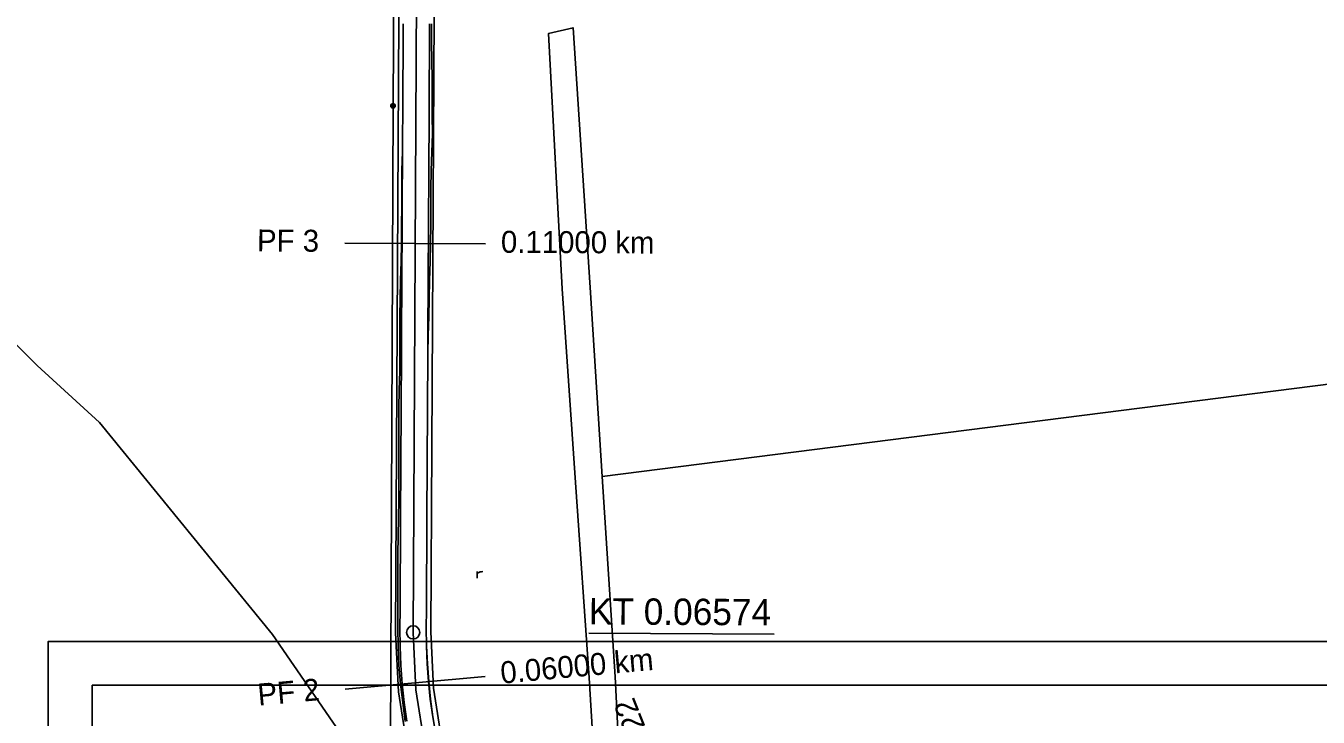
# Model space of a CAD drawing. Extents: x -555887 to -552101, y -1100251 to -1096546.
# Drawn here: x -554580.9 to -554433.8, y -1097635.4 to -1097556.8 of the extents above; entities that cross this region are included whole.
import ezdxf

# ---------------------------------------------------------------- set-up
doc = ezdxf.new("R2010")
doc.units = 0
for name, color, linetype in [('07_ELEKTRO', 7, 'Continuous'), ('PARCELY_cesty', 7, 'Continuous'), ('POLYGONY_SITUACE_PF', 7, 'Continuous'), ('POLYGONY_SITUACE_PF_POPISY', 7, 'Continuous'), ('POLYGONY_SITUACE_PO', 7, 'Continuous'), ('ram_HC1', 7, 'Continuous'), ('vrstevnice', 7, 'Continuous'), ('ZSST', 7, 'Continuous')]:
    doc.layers.add(name, color=color, linetype=linetype)

msp = doc.modelspace()

# ---------------------------------------------------------------- linework, layer by layer
msp.add_line((-554516.84, -1097625.89), (-554495.75, -1097626.01))
at = {"layer": '07_ELEKTRO'}
msp.add_lwpolyline([(-554536.82, -1097177.88), (-554537.6, -1097278.41), (-554538.02, -1097373.3), (-554538.57, -1097463.61), (-554539.13, -1097565.86), (-554539.54, -1097665.45), (-554540.25, -1097764.02), (-554540.7, -1097863.05), (-554541.19, -1097956), (-554541.54, -1098055.43), (-554541.8, -1098155.57), (-554542, -1098255.51), (-554542.34, -1098356.72), (-554542.76, -1098456.4)], dxfattribs=at)
at = {"layer": 'PARCELY_cesty'}
for points in [[(-554512.1, -1097673.16), (-554518.74, -1097666.22), (-554524.72, -1097658.67), (-554527.98, -1097653.27), (-554531.84, -1097644.51), (-554533.52, -1097638.42), (-554534.52, -1097632.14), (-554534.84, -1097625.74), (-554532.6, -1097210.77)], [(-554515.01, -1097675.92), (-554521.76, -1097668.85), (-554528.02, -1097660.96), (-554531.54, -1097655.12), (-554535.62, -1097645.85), (-554537.43, -1097639.27), (-554538.51, -1097632.56), (-554538.84, -1097625.83), (-554536.72, -1097234.2)]]:
    msp.add_lwpolyline(points, dxfattribs=at)
at = {"layer": 'POLYGONY_SITUACE_PF'}
for p, q in [((-554544.6, -1097581.49), (-554536.6, -1097581.53)), ((-554536.6, -1097581.53), (-554528.6, -1097581.57)), ((-554536.6, -1097631.52), (-554528.63, -1097630.8)), ((-554544.56, -1097632.25), (-554536.6, -1097631.52))]:
    msp.add_line(p, q, dxfattribs=at)
at = {"layer": 'POLYGONY_SITUACE_PO'}
for p, q in [((-554536.84, -1097625.79), (-554534.58, -1097207.13)), ((-554537.98, -1097558.61), (-554537.97, -1097556.52)), ((-554537.98, -1097558.61), (-554537.97, -1097556.52)), ((-554534.98, -1097558.62), (-554534.97, -1097556.54)), ((-554534.98, -1097558.62), (-554534.97, -1097556.54)), ((-554534.73, -1097558.62), (-554534.76, -1097556.54)), ((-554537.99, -1097560.69), (-554537.98, -1097558.61)), ((-554537.99, -1097560.69), (-554537.98, -1097558.61)), ((-554534.99, -1097560.71), (-554534.98, -1097558.62)), ((-554534.99, -1097560.71), (-554534.98, -1097558.62)), ((-554534.71, -1097560.71), (-554534.73, -1097558.62)), ((-554538, -1097562.77), (-554537.99, -1097560.69)), ((-554538, -1097562.77), (-554537.99, -1097560.69)), ((-554535, -1097562.79), (-554534.99, -1097560.71)), ((-554535, -1097562.79), (-554534.99, -1097560.71)), ((-554534.68, -1097562.79), (-554534.71, -1097560.71)), ((-554538.01, -1097564.86), (-554538, -1097562.77)), ((-554538.01, -1097564.86), (-554538, -1097562.77)), ((-554535.01, -1097564.87), (-554535, -1097562.79)), ((-554535.01, -1097564.87), (-554535, -1097562.79)), ((-554534.67, -1097564.88), (-554534.68, -1097562.79)), ((-554538.02, -1097566.94), (-554538.01, -1097564.86)), ((-554538.02, -1097566.94), (-554538.01, -1097564.86)), ((-554535.02, -1097566.96), (-554535.01, -1097564.87)), ((-554535.02, -1097566.96), (-554535.01, -1097564.87)), ((-554534.67, -1097566.96), (-554534.67, -1097564.88)), ((-554538.03, -1097569.02), (-554538.02, -1097566.94)), ((-554538.03, -1097569.02), (-554538.02, -1097566.94)), ((-554535.03, -1097569.04), (-554535.02, -1097566.96)), ((-554535.03, -1097569.04), (-554535.02, -1097566.96)), ((-554534.65, -1097569.04), (-554534.67, -1097566.96)), ((-554538.05, -1097571.11), (-554538.03, -1097569.02)), ((-554538.05, -1097571.11), (-554538.03, -1097569.02)), ((-554535.05, -1097571.12), (-554535.03, -1097569.04)), ((-554535.05, -1097571.12), (-554535.03, -1097569.04)), ((-554534.7, -1097571.13), (-554534.65, -1097569.04)), ((-554538.14, -1097573.19), (-554538.05, -1097571.11)), ((-554538.06, -1097573.19), (-554538.05, -1097571.11)), ((-554538.05, -1097571.11), (-554538.05, -1097571.11)), ((-554535.06, -1097573.21), (-554535.05, -1097571.12)), ((-554535.06, -1097573.21), (-554535.05, -1097571.12)), ((-554534.78, -1097573.21), (-554534.7, -1097571.13)), ((-554538.14, -1097575.27), (-554538.14, -1097573.19)), ((-554538.07, -1097575.27), (-554538.06, -1097573.19)), ((-554535.07, -1097575.29), (-554535.06, -1097573.21)), ((-554535.07, -1097575.29), (-554535.06, -1097573.21)), ((-554534.83, -1097575.29), (-554534.78, -1097573.21)), ((-554538.14, -1097577.36), (-554538.14, -1097575.27)), ((-554538.08, -1097577.36), (-554538.07, -1097575.27)), ((-554535.08, -1097577.37), (-554535.07, -1097575.29)), ((-554535.08, -1097577.37), (-554535.07, -1097575.29)), ((-554534.83, -1097577.37), (-554534.83, -1097575.29)), ((-554538.15, -1097579.44), (-554538.14, -1097577.36)), ((-554538.09, -1097579.44), (-554538.08, -1097577.36)), ((-554535.09, -1097579.46), (-554535.08, -1097577.37)), ((-554535.09, -1097579.46), (-554535.08, -1097577.37)), ((-554534.84, -1097579.46), (-554534.83, -1097577.37)), ((-554538.16, -1097581.52), (-554538.15, -1097579.44)), ((-554538.1, -1097581.52), (-554538.09, -1097579.44)), ((-554535.1, -1097581.54), (-554535.09, -1097579.46)), ((-554535.1, -1097581.54), (-554535.09, -1097579.46)), ((-554534.86, -1097581.54), (-554534.84, -1097579.46)), ((-554538.21, -1097583.61), (-554538.16, -1097581.52)), ((-554538.11, -1097583.61), (-554538.1, -1097581.52)), ((-554535.11, -1097583.62), (-554535.1, -1097581.54)), ((-554535.11, -1097583.62), (-554535.1, -1097581.54)), ((-554534.91, -1097583.62), (-554534.86, -1097581.54)), ((-554538.27, -1097585.69), (-554538.21, -1097583.61)), ((-554538.12, -1097585.69), (-554538.11, -1097583.61)), ((-554535.12, -1097585.71), (-554535.11, -1097583.62)), ((-554535.12, -1097585.71), (-554535.11, -1097583.62)), ((-554534.96, -1097585.71), (-554534.91, -1097583.62)), ((-554538.32, -1097587.77), (-554538.27, -1097585.69)), ((-554538.14, -1097587.77), (-554538.12, -1097585.69)), ((-554535.14, -1097587.79), (-554535.12, -1097585.71)), ((-554535.14, -1097587.79), (-554535.12, -1097585.71)), ((-554535.01, -1097587.79), (-554534.96, -1097585.71)), ((-554538.36, -1097589.86), (-554538.32, -1097587.77)), ((-554538.15, -1097589.86), (-554538.14, -1097587.77)), ((-554535.15, -1097589.87), (-554535.14, -1097587.79)), ((-554535.15, -1097589.87), (-554535.14, -1097587.79)), ((-554535.07, -1097589.87), (-554535.01, -1097587.79)), ((-554538.36, -1097591.94), (-554538.36, -1097589.86)), ((-554538.16, -1097591.94), (-554538.15, -1097589.86)), ((-554535.16, -1097591.96), (-554535.15, -1097589.87)), ((-554535.16, -1097591.96), (-554535.15, -1097589.87)), ((-554535.11, -1097591.96), (-554535.07, -1097589.87)), ((-554538.36, -1097594.02), (-554538.36, -1097591.94)), ((-554538.17, -1097594.02), (-554538.16, -1097591.94)), ((-554535.17, -1097594.04), (-554535.16, -1097591.96)), ((-554535.17, -1097594.04), (-554535.16, -1097591.96)), ((-554535.15, -1097594.04), (-554535.11, -1097591.96)), ((-554538.37, -1097596.11), (-554538.36, -1097594.02)), ((-554538.18, -1097596.11), (-554538.17, -1097594.02)), ((-554535.18, -1097596.12), (-554535.17, -1097594.04)), ((-554535.18, -1097596.12), (-554535.15, -1097594.04)), ((-554535.18, -1097596.12), (-554535.17, -1097594.04)), ((-554538.41, -1097598.19), (-554538.37, -1097596.11)), ((-554538.19, -1097598.19), (-554538.18, -1097596.11)), ((-554535.19, -1097598.21), (-554535.18, -1097596.12)), ((-554535.19, -1097598.21), (-554535.18, -1097596.12)), ((-554535.19, -1097598.21), (-554535.18, -1097596.12)), ((-554535.18, -1097596.12), (-554535.18, -1097596.12)), ((-554538.45, -1097600.27), (-554538.41, -1097598.19)), ((-554538.2, -1097600.27), (-554538.19, -1097598.19)), ((-554535.2, -1097600.29), (-554535.19, -1097598.21)), ((-554535.2, -1097600.29), (-554535.19, -1097598.21)), ((-554535.2, -1097600.29), (-554535.19, -1097598.21)), ((-554538.48, -1097602.36), (-554538.45, -1097600.27)), ((-554538.21, -1097602.36), (-554538.2, -1097600.27)), ((-554535.21, -1097602.37), (-554535.2, -1097600.29)), ((-554535.21, -1097602.37), (-554535.2, -1097600.29)), ((-554535.21, -1097602.37), (-554535.2, -1097600.29)), ((-554538.47, -1097604.44), (-554538.48, -1097602.36)), ((-554538.23, -1097604.44), (-554538.21, -1097602.36)), ((-554535.23, -1097604.46), (-554535.21, -1097602.37)), ((-554535.23, -1097604.46), (-554535.21, -1097602.37)), ((-554535.23, -1097604.46), (-554535.21, -1097602.37)), ((-554538.47, -1097606.52), (-554538.47, -1097604.44)), ((-554538.24, -1097606.52), (-554538.23, -1097604.44)), ((-554535.24, -1097606.54), (-554535.23, -1097604.46)), ((-554535.24, -1097606.54), (-554535.23, -1097604.46)), ((-554535.24, -1097606.54), (-554535.23, -1097604.46)), ((-554538.47, -1097608.61), (-554538.47, -1097606.52)), ((-554538.25, -1097608.61), (-554538.24, -1097606.52)), ((-554535.25, -1097608.62), (-554535.24, -1097606.54)), ((-554535.25, -1097608.62), (-554535.24, -1097606.54)), ((-554535.25, -1097608.62), (-554535.24, -1097606.54)), ((-554538.48, -1097610.69), (-554538.47, -1097608.61)), ((-554538.26, -1097610.69), (-554538.25, -1097608.61)), ((-554535.26, -1097610.71), (-554535.25, -1097608.62)), ((-554535.26, -1097610.71), (-554535.25, -1097608.62)), ((-554535.26, -1097610.71), (-554535.25, -1097608.62)), ((-554538.51, -1097612.77), (-554538.48, -1097610.69)), ((-554538.27, -1097612.77), (-554538.26, -1097610.69)), ((-554535.27, -1097612.79), (-554535.26, -1097610.71)), ((-554535.27, -1097612.79), (-554535.26, -1097610.71)), ((-554535.27, -1097612.79), (-554535.26, -1097610.71)), ((-554538.54, -1097614.86), (-554538.51, -1097612.77)), ((-554538.28, -1097614.86), (-554538.27, -1097612.77)), ((-554535.28, -1097614.87), (-554535.27, -1097612.79)), ((-554535.28, -1097614.87), (-554535.27, -1097612.79)), ((-554535.28, -1097614.87), (-554535.27, -1097612.79)), ((-554538.57, -1097616.94), (-554538.54, -1097614.86)), ((-554538.29, -1097616.94), (-554538.28, -1097614.86)), ((-554535.29, -1097616.96), (-554535.28, -1097614.87)), ((-554535.29, -1097616.96), (-554535.28, -1097614.87)), ((-554535.29, -1097616.96), (-554535.28, -1097614.87)), ((-554538.58, -1097619.02), (-554538.57, -1097616.94)), ((-554538.3, -1097619.02), (-554538.29, -1097616.94)), ((-554535.3, -1097619.04), (-554535.29, -1097616.96)), ((-554535.3, -1097619.04), (-554535.29, -1097616.96)), ((-554535.3, -1097619.04), (-554535.29, -1097616.96)), ((-554538.58, -1097621.1), (-554538.58, -1097619.02)), ((-554538.32, -1097621.11), (-554538.3, -1097619.02)), ((-554535.32, -1097621.12), (-554535.3, -1097619.04)), ((-554535.32, -1097621.12), (-554535.3, -1097619.04)), ((-554535.32, -1097621.12), (-554535.3, -1097619.04)), ((-554538.59, -1097623.19), (-554538.58, -1097621.1)), ((-554538.33, -1097623.19), (-554538.32, -1097621.11)), ((-554535.33, -1097623.21), (-554535.32, -1097621.12)), ((-554535.33, -1097623.21), (-554535.32, -1097621.12)), ((-554535.33, -1097623.21), (-554535.32, -1097621.12)), ((-554538.59, -1097625.27), (-554538.59, -1097623.19)), ((-554538.34, -1097625.27), (-554538.33, -1097623.19)), ((-554535.34, -1097625.29), (-554535.33, -1097623.21)), ((-554535.34, -1097625.29), (-554535.33, -1097623.21)), ((-554535.34, -1097625.29), (-554535.33, -1097623.21)), ((-554538.56, -1097627.4), (-554538.59, -1097625.27)), ((-554538.33, -1097627.4), (-554538.34, -1097625.27)), ((-554535.33, -1097627.33), (-554535.34, -1097625.29)), ((-554535.31, -1097627.33), (-554535.34, -1097625.29)), ((-554535.34, -1097625.29), (-554535.34, -1097625.29)), ((-554535.33, -1097627.33), (-554535.34, -1097625.29)), ((-554536.52, -1097632.35), (-554536.84, -1097625.79)), ((-554538.45, -1097629.54), (-554538.56, -1097627.4)), ((-554538.25, -1097629.53), (-554538.33, -1097627.4)), ((-554535.25, -1097629.36), (-554535.33, -1097627.33)), ((-554535.25, -1097629.36), (-554535.33, -1097627.33)), ((-554535.21, -1097629.36), (-554535.31, -1097627.33)), ((-554538.26, -1097631.67), (-554538.45, -1097629.54)), ((-554538.09, -1097631.66), (-554538.25, -1097629.53)), ((-554535.1, -1097631.39), (-554535.25, -1097629.36)), ((-554535.1, -1097631.39), (-554535.25, -1097629.36)), ((-554535.04, -1097631.38), (-554535.21, -1097629.36)), ((-554534.89, -1097633.41), (-554535.1, -1097631.39)), ((-554534.89, -1097633.41), (-554535.1, -1097631.39)), ((-554534.85, -1097633.4), (-554535.04, -1097631.38)), ((-554538, -1097633.8), (-554538.26, -1097631.67)), ((-554537.86, -1097633.78), (-554538.09, -1097631.66)), ((-554535.48, -1097638.84), (-554536.52, -1097632.35)), ((-554537.73, -1097635.92), (-554538, -1097633.8)), ((-554537.56, -1097635.9), (-554537.86, -1097633.78)), ((-554534.6, -1097635.42), (-554534.89, -1097633.41)), ((-554534.6, -1097635.42), (-554534.89, -1097633.41)), ((-554534.6, -1097635.42), (-554534.85, -1097633.4)), ((-554534.24, -1097637.42), (-554534.6, -1097635.42)), ((-554534.24, -1097637.42), (-554534.6, -1097635.42)), ((-554534.6, -1097635.42), (-554534.6, -1097635.42)), ((-554534.24, -1097637.42), (-554534.6, -1097635.42))]:
    msp.add_line(p, q, dxfattribs=at)
msp.add_circle((-554536.84, -1097625.79), 0.75, dxfattribs=at)
at = {"layer": 'ram_HC1'}
for points in [[(-554578.37, -1097626.82), (-554215.29, -1097626.82), (-554215.29, -1097971.05), (-554578.37, -1097971.05)], [(-554573.37, -1097631.82), (-554220.29, -1097631.82), (-554220.29, -1097966.05), (-554573.37, -1097966.05)]]:
    msp.add_lwpolyline(points, close=True, dxfattribs=at)
for points in [[(-554578.37, -1097971.05), (-554215.29, -1097971.05), (-554215.29, -1097626.82), (-554578.37, -1097626.82), (-554578.37, -1097971.05)], [(-554573.37, -1097631.82), (-554220.29, -1097631.82), (-554220.29, -1097966.05), (-554573.37, -1097966.05), (-554573.37, -1097631.82)]]:
    msp.add_lwpolyline(points, dxfattribs=at)
at = {"layer": 'vrstevnice'}
msp.add_lwpolyline([(-554634.92, -1097540.37), (-554615.44, -1097559.43), (-554579.62, -1097595.4), (-554572.54, -1097601.89), (-554552.83, -1097626.04), (-554543.54, -1097639.53), (-554533.83, -1097654.92), (-554526.23, -1097667.14), (-554519.48, -1097676.2), (-554514.21, -1097681.36), (-554508.34, -1097685.5), (-554502.83, -1097689.56), (-554497.95, -1097691.36), (-554494.52, -1097692.27), (-554486.76, -1097692.63), (-554479.35, -1097690.28), (-554470.59, -1097686.86), (-554464.72, -1097683.79), (-554458.31, -1097680.09), (-554453.43, -1097674.86), (-554445.33, -1097667.35), (-554436.59, -1097659.87), (-554429.09, -1097653.1)], dxfattribs=at)
at = {"layer": 'ZSST'}
for points in [[(-554536.82, -1097177.88), (-554537.6, -1097278.41), (-554538.02, -1097373.3), (-554538.57, -1097463.61), (-554539.13, -1097565.86), (-554539.54, -1097665.45), (-554540.25, -1097764.02), (-554540.7, -1097863.05)], [(-554505.93, -1097806.32), (-554507.33, -1097787.15), (-554508.91, -1097761.01), (-554509.66, -1097742.8), (-554511.75, -1097712.79), (-554513.58, -1097684.15), (-554514.95, -1097661.69), (-554516.79, -1097630.95), (-554518.35, -1097608.74), (-554519.88, -1097586.68), (-554521.44, -1097557.64), (-554518.63, -1097556.96), (-554516.69, -1097586.54), (-554515.31, -1097608.04), (-554513.85, -1097630.87), (-554512.31, -1097661.08), (-554510.26, -1097683.83), (-554504.91, -1097684.72), (-554488.13, -1097682.95), (-554454.89, -1097678.09), (-554427.97, -1097673.93)], [(-554246.72, -1097628.85), (-554240.48, -1097620.17), (-554236.07, -1097612.83), (-554232, -1097605.43), (-554227.47, -1097592.71), (-554223.84, -1097582.58), (-554221.67, -1097573.83), (-554245.28, -1097574.87), (-554281.09, -1097578.26), (-554515.31, -1097608.04)], [(-554529.56, -1097619.61), (-554529.56, -1097618.88)], [(-554529.56, -1097619.11), (-554529.46, -1097619.02), (-554529.35, -1097618.96), (-554529.2, -1097618.91), (-554529.05, -1097618.89), (-554528.89, -1097618.88)]]:
    msp.add_lwpolyline(points, dxfattribs=at)
for radius in [0.25, 0.158, 0.05]:
    msp.add_circle((-554539.13, -1097565.86), radius, dxfattribs=at)

# ---------------------------------------------------------------- texts
for s, height, rotation, p in [('KT 0.06574', 3, 359.6899, (-554516.84, -1097624.89)), ('t=24.222', 2.5, 111.6735, (-554506.9, -1097645.24))]:
    msp.add_text(s, height=height, rotation=rotation).set_placement(p)
at = {"layer": 'POLYGONY_SITUACE_PF_POPISY'}
for s, rotation, p in [('PF 3', 359.6899, (-554554.61, -1097582.43)), ('0.11000 km', 359.6899, (-554526.85, -1097582.58)), ('0.06000 km', 5.1754, (-554526.79, -1097631.64)), ('PF 2', 5.1754, (-554554.43, -1097634.14))]:
    msp.add_text(s, height=2.5, rotation=rotation, dxfattribs=at).set_placement(p)

doc.saveas('drawing.dxf')
